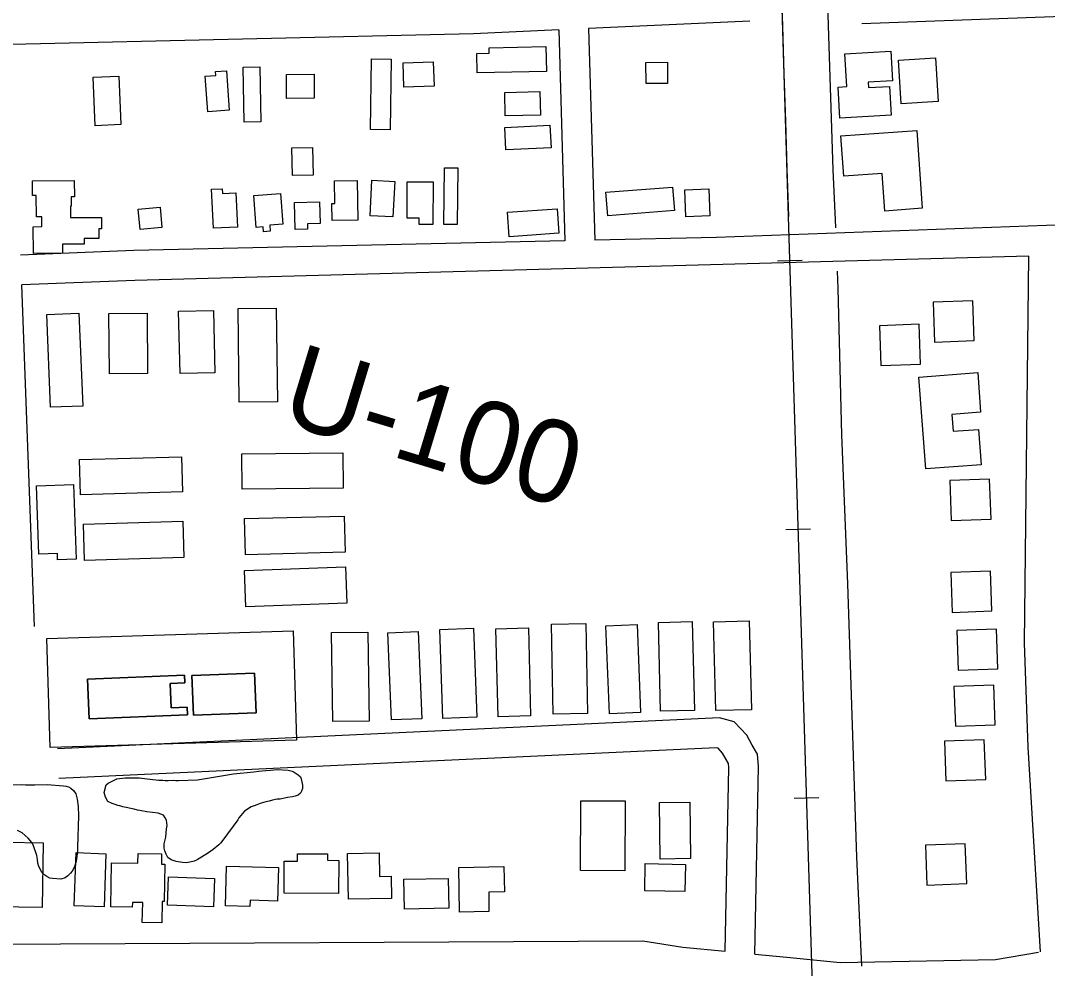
# Model space of a CAD drawing. Extents: x 3297716 to 3335574, y 688621 to 713991.
# Drawn here: x 3325465 to 3326496, y 698103 to 699056 of the extents above; entities that cross this region are included whole.
import ezdxf

# ---------------------------------------------------------------- set-up
doc = ezdxf.new("R2010")
doc.units = 0
for name, color, linetype in [('V-BLDG-OTLN', 7, 'Continuous'), ('V-RAIL-TRAK', 7, 'Continuous'), ('V-RIVR-RANG-IDEN', 7, 'Continuous'), ('V-ROAD-CNTR', 7, 'Continuous'), ('V-SITE-VEGE', 7, 'Continuous'), ('V-TOPO-SHOR', 7, 'Continuous')]:
    doc.layers.add(name, color=color, linetype=linetype)

msp = doc.modelspace()

# ---------------------------------------------------------------- linework, layer by layer
at = {"layer": 'V-BLDG-OTLN'}
for points in [[(3325935.3, 699028.1), (3325992.1, 699029.3), (3325992.7, 699004.4), (3325923.3, 699002.9), (3325922.9, 699022.5), (3325935.4, 699022.7)], [(3326339, 698960.4), (3326287.6, 698957.3), (3326285.7, 698988.7), (3326294.4, 698989.3), (3326292.4, 699022.1), (3326338.6, 699024.9), (3326340.4, 698995), (3326315.9, 698993.5), (3326316.2, 698988.2), (3326337.2, 698989.4)], [(3326386.3, 698974.1), (3326349.2, 698971.7), (3326346.4, 699015.9), (3326383.5, 699018.2)], [(3325705, 699009), (3325705.9, 698953.8), (3325689.1, 698953.5), (3325688.2, 699008.8)], [(3325836.7, 699016.8), (3325835.9, 698945.8), (3325816.2, 698946), (3325817, 699017)], [(3325879.9, 698989.7), (3325849.7, 698988.7), (3325848.8, 699013.1), (3325879.1, 699014.1)], [(3326092.7, 699013.5), (3326114.3, 699013.7), (3326114.5, 698992.4), (3326093, 698992.2)], [(3325539.7, 698949.8), (3325537.5, 698998.7), (3325563.2, 698999.8), (3325565.4, 698951)], [(3325671.3, 699005.1), (3325674.3, 698965.4), (3325652.8, 698963.8), (3325650, 698999.5), (3325660.7, 699000.3), (3325660.4, 699004.3)], [(3325731.6, 699001.5), (3325759.5, 699001.7), (3325759.6, 698977.4), (3325731.8, 698977.2)], [(3325950.9, 698983.4), (3325986.1, 698984.4), (3325986.8, 698960.6), (3325951.5, 698959.7)], [(3325950.9, 698948.2), (3325996.3, 698950.4), (3325997.4, 698927.8), (3325952, 698925.5)], [(3326330.1, 698901.9), (3326291.5, 698899.1), (3326288.6, 698939.7), (3326364.7, 698945.2), (3326370.3, 698866.9), (3326332.8, 698864.2)], [(3325757.7, 698928.1), (3325758.4, 698900.2), (3325737.9, 698899.8), (3325737.2, 698927.6)], [(3325903.7, 698907.5), (3325903.1, 698850.7), (3325889.8, 698850.8), (3325890.5, 698907.6)], [(3325506.8, 698821.7), (3325477.5, 698821.4), (3325477.3, 698848.4), (3325486, 698848.5), (3325485.9, 698858.5), (3325480.5, 698858.5), (3325480.3, 698879.9), (3325476.7, 698879.9), (3325476.6, 698894.5), (3325518.6, 698894.8), (3325518.7, 698878.4), (3325515.5, 698878.4), (3325515.6, 698869.2), (3325514.7, 698869.2), (3325514.7, 698857.6), (3325545.8, 698857.8), (3325545.8, 698846.2), (3325543.1, 698846.2), (3325543.2, 698836.6), (3325528.6, 698836.5), (3325528.6, 698831), (3325506.7, 698830.8)], [(3325802.8, 698894.8), (3325803.3, 698855), (3325777.5, 698854.7), (3325777.2, 698871.7), (3325780.1, 698871.7), (3325779.9, 698894.6)], [(3325840.4, 698894), (3325838.6, 698858.2), (3325815.6, 698859.4), (3325817.3, 698895.1)], [(3325878.9, 698893.5), (3325878.8, 698850.5), (3325865.1, 698850.5), (3325865.1, 698857), (3325852.8, 698857), (3325852.9, 698893.5)], [(3325682.5, 698848.1), (3325658.3, 698847), (3325656.5, 698886.1), (3325667, 698886.5), (3325667.3, 698881.7), (3325680.9, 698882.3)], [(3326121.3, 698864.8), (3326054.4, 698859.5), (3326052.6, 698883), (3326119.5, 698888.2)], [(3326155.9, 698886.4), (3326157, 698859.3), (3326132.8, 698858.4), (3326131.7, 698885.4)], [(3325728.1, 698851.1), (3325714.9, 698850.1), (3325715.3, 698844), (3325708.7, 698843.4), (3325708.3, 698848.2), (3325701.4, 698847.7), (3325699, 698879.7), (3325725.8, 698881.7)], [(3325739.8, 698872.7), (3325765, 698873.3), (3325765.5, 698851.6), (3325752.8, 698851.2), (3325752.9, 698845.9), (3325740.5, 698845.6)], [(3325582.7, 698866.1), (3325604.7, 698868.1), (3325606.5, 698847.7), (3325584.6, 698845.7)], [(3325953.7, 698862.9), (3326003.6, 698866.5), (3326005.4, 698841.9), (3325955.4, 698838.3)], [(3326422.5, 698734), (3326421.1, 698774), (3326381.1, 698772.6), (3326382.5, 698732.6)], [(3325523.2, 698761.5), (3325527.1, 698668.3), (3325494.8, 698667), (3325490.9, 698760.1)], [(3325591.7, 698761.5), (3325592.2, 698700.8), (3325553.8, 698700.5), (3325553.4, 698761.2)], [(3325658.4, 698764.3), (3325659.8, 698701.7), (3325624.8, 698700.9), (3325623.4, 698763.5)], [(3325721.4, 698766.6), (3325722.6, 698672.5), (3325684.2, 698672), (3325683.1, 698766.1)], [(3326368.5, 698710.4), (3326367.1, 698750.4), (3326327.2, 698749), (3326328.6, 698709)], [(3326373.7, 698605.1), (3326366.9, 698697.4), (3326426, 698701.8), (3326428.9, 698662), (3326400.1, 698659.8), (3326401.3, 698642.9), (3326426.7, 698644.8), (3326429.3, 698609.2)], [(3325523.8, 698614.4), (3325626.1, 698617.4), (3325627.2, 698582.1), (3325524.9, 698579.1)], [(3325686.9, 698620.1), (3325788.3, 698621.3), (3325788.7, 698585.8), (3325687.3, 698584.6)], [(3326439.3, 698554.7), (3326437.9, 698594.7), (3326397.9, 698593.3), (3326399.4, 698553.3)], [(3325482.9, 698519.5), (3325480.6, 698588), (3325517.9, 698589.3), (3325520.4, 698514.5), (3325501.8, 698513.9), (3325501.6, 698520.2)], [(3325689.6, 698555.3), (3325789.6, 698557.8), (3325790.6, 698521.4), (3325690.5, 698518.8)], [(3325527.9, 698549.5), (3325627.5, 698552.6), (3325628.6, 698516), (3325529, 698513)], [(3325689.5, 698503.2), (3325790.9, 698506.7), (3325792.2, 698470.2), (3325690.8, 698466.7)], [(3326440.3, 698462.4), (3326438.8, 698502.3), (3326398.9, 698500.9), (3326400.3, 698461)], [(3326139.2, 698451.8), (3326141.5, 698362.4), (3326107.4, 698361.6), (3326105.2, 698450.9)], [(3326196.5, 698452.5), (3326198.8, 698363.2), (3326162.8, 698362.3), (3326160.6, 698451.6)], [(3325490.9, 698434.8), (3325738.3, 698442.4), (3325741.6, 698332.6), (3325494.2, 698325.1)], [(3325778.1, 698351.3), (3325776.8, 698440.7), (3325813.3, 698441.2), (3325814.6, 698351.8)], [(3325837.2, 698352.9), (3325833.6, 698440.5), (3325864, 698441.7), (3325867.6, 698354.2)], [(3325919.7, 698445), (3325922.9, 698355.7), (3325888.8, 698354.5), (3325885.7, 698443.8)], [(3325974.7, 698445.3), (3325976.9, 698356.9), (3325944.3, 698356.1), (3325942, 698444.5)], [(3326032.5, 698449.7), (3326034.2, 698359.5), (3325999.7, 698358.8), (3325998, 698449.1)], [(3326083.8, 698448.7), (3326087.4, 698360.3), (3326056.2, 698359), (3326052.6, 698447.5)], [(3326446.3, 698404.3), (3326444.9, 698444.2), (3326404.9, 698442.8), (3326406.3, 698402.9)], [(3325636.7, 698397.6), (3325699.7, 698400), (3325701.2, 698360), (3325638.2, 698357.6)], [(3325636.7, 698397.6), (3325638.2, 698357.6), (3325701.2, 698360), (3325699.7, 698400)], [(3325532, 698393.9), (3325629.3, 698397.9), (3325629.6, 698390.2), (3325614.9, 698389.6), (3325615.9, 698365.2), (3325632.1, 698365.9), (3325632.4, 698358.2), (3325533.6, 698354.2)], [(3325532, 698393.9), (3325533.6, 698354.2), (3325632.4, 698358.2), (3325632.1, 698365.9), (3325615.9, 698365.2), (3325614.9, 698389.6), (3325629.6, 698390.2), (3325629.3, 698397.9)], [(3326443.5, 698348), (3326442.1, 698388), (3326402.1, 698386.5), (3326403.5, 698346.6)], [(3326434.1, 698293.1), (3326432.6, 698333.1), (3326392.7, 698331.6), (3326394.1, 698291.7)], [(3326071.8, 698271.6), (3326071.4, 698201.5), (3326027.1, 698201.7), (3326027.4, 698271.8)], [(3326136.8, 698270.4), (3326137.5, 698213.6), (3326107, 698213.2), (3326106.2, 698270)], [(3325487.3, 698229.5), (3325486.4, 698164.6), (3325439.1, 698165.3), (3325439.5, 698195.8), (3325449.6, 698195.7), (3325450.1, 698230)], [(3326414.9, 698188.5), (3326413.5, 698228.5), (3326373.5, 698227.1), (3326375, 698187.1)], [(3325550.4, 698218.5), (3325548.5, 698165.1), (3325518.6, 698166.1), (3325520.5, 698219.6)], [(3325609.4, 698208), (3325608.8, 698170.5), (3325607, 698170.5), (3325606.6, 698149), (3325586.9, 698149.3), (3325587.3, 698169.4), (3325576.9, 698169.6), (3325576.8, 698164.8), (3325555.3, 698165.1), (3325556.1, 698209.4), (3325582.5, 698209), (3325582.7, 698218.8), (3325606.2, 698218.4), (3325606.1, 698208)], [(3325742.8, 698218.5), (3325772.9, 698218.3), (3325772.9, 698211.9), (3325784.4, 698211.8), (3325784.1, 698178.5), (3325729.3, 698178.9), (3325729.5, 698211.2), (3325742.7, 698211.1)], [(3325793.1, 698218.7), (3325824.7, 698219.3), (3325825.1, 698195.8), (3325836.7, 698196), (3325837.2, 698173.6), (3325793.9, 698172.8)], [(3325671.6, 698206.1), (3325723.7, 698204.7), (3325722.7, 698171), (3325695.1, 698171.8), (3325694.9, 698165.5), (3325670.5, 698166.2)], [(3325904.7, 698204.7), (3325950.1, 698205.6), (3325950.6, 698180.1), (3325934.8, 698179.8), (3325935.1, 698160.4), (3325905.6, 698159.9)], [(3326092.1, 698208.6), (3326132.4, 698207.7), (3326131.8, 698180.5), (3326091.5, 698181.4)], [(3325613.2, 698195.2), (3325659.3, 698193.7), (3325658.4, 698165.2), (3325612.3, 698166.7)], [(3325849.6, 698192.9), (3325894.1, 698193.8), (3325894.7, 698163.7), (3325850.2, 698162.8)]]:
    msp.add_lwpolyline(points, close=True, dxfattribs=at)
at = {"layer": 'V-RAIL-TRAK'}
for points in [[(3326310.1, 696520.6), (3326277, 697540.2), (3326277, 697540.2), (3326235.8, 698858.8), (3326235.8, 698858.8), (3326142.9, 701914.3), (3326142.9, 701914.3), (3326092.1, 703411.3), (3326038.6, 704709.6), (3326038.6, 704709.6), (3326027.4, 705172.4)], [(3326277, 697540.2), (3326235.8, 698858.8)], [(3326224.7, 698814.1), (3326249.7, 698814.9)], [(3326233.1, 698544.2), (3326258.1, 698545)], [(3326241.5, 698274.3), (3326266.5, 698275.1)]]:
    msp.add_lwpolyline(points, dxfattribs=at)
msp.add_arc((4187450.1, 726565.5), 861659.8, 181.6393943, 181.8426665, dxfattribs=at)
at = {"layer": 'V-ROAD-CNTR'}
for points in [[(3327330.6, 699099.8), (3327012.3, 699080.8), (3326731.3, 699067.5), (3326309.6, 699052.2)], [(3326197.1, 699055), (3326035.2, 699047.5)], [(3326005.2, 699046.1), (3325919.4, 699042.1), (3325455.4, 699031.5)], [(3326005.2, 699046.1), (3326011.4, 698834.1)], [(3326035.2, 699047.5), (3326041.4, 698834.8)], [(3327338.3, 698873.6), (3326863.4, 698863), (3326163.5, 698837.5), (3326041.4, 698834.8)], [(3326011.4, 698834.1), (3325578.5, 698824.5), (3325464.6, 698820)], [(3326477.4, 698818.9), (3325579.4, 698794.5), (3325465.8, 698790)], [(3326489, 698120.1), (3326476.5, 698325.6), (3326473, 698430.3), (3326477.4, 698818.9)], [(3325465.7, 698790), (3325478.2, 698446.9)], [(3326202.2, 698117.7), (3326205.9, 698306.2), (3326204.7, 698318.4), (3326199.5, 698327.7), (3326194.1, 698337.5), (3326181.4, 698351), (3326166.7, 698355.2), (3325501.6, 698324)], [(3326172.2, 698120.6), (3326175.9, 698305.1), (3326175.5, 698309.3), (3326173.3, 698313.1), (3326169.7, 698319.7), (3326165.2, 698324.5), (3326163.2, 698325), (3325503, 698294)], [(3324800, 698127.6), (3325439.5, 698127.6), (3326089.5, 698131.1), (3326129.9, 698124.8), (3326172.2, 698120.6)], [(3326202.2, 698117.7), (3326234.3, 698114.5), (3326287.9, 698109.2), (3326443.8, 698112.2), (3326487.1, 698119.7)]]:
    msp.add_lwpolyline(points, dxfattribs=at)
at = {"layer": 'V-SITE-VEGE'}
msp.add_lwpolyline([(3325642.2, 698292.8), (3325678.6, 698298.7), (3325698.9, 698300.7), (3325703.8, 698301.5), (3325710.8, 698302), (3325715.7, 698302.6), (3325722.5, 698303.1), (3325733.4, 698302.5), (3325737.5, 698301.5), (3325739.5, 698300.6), (3325743.6, 698297.9), (3325745.8, 698295.7), (3325746.5, 698293.6), (3325747.8, 698287.3), (3325747.8, 698284.1), (3325746.9, 698281.4), (3325745.9, 698279.3), (3325743.5, 698277.5), (3325740.4, 698276.5), (3325737.9, 698275.6), (3325732.8, 698275), (3325725.3, 698273.5), (3325722.2, 698273.3), (3325717.8, 698272.3), (3325714.2, 698271.3), (3325711.1, 698270.8), (3325706.2, 698269.3), (3325699.2, 698266.8), (3325696.3, 698265.6), (3325689.7, 698261.4), (3325684, 698254.6), (3325682.8, 698252.6), (3325667.9, 698232.1), (3325665.3, 698229.2), (3325663.6, 698227.5), (3325658, 698222.8), (3325653.5, 698219.4), (3325641.9, 698212.3), (3325639, 698211.1), (3325631.7, 698209.5), (3325627.3, 698209.8), (3325620.8, 698210.7), (3325615.9, 698212.3), (3325612.7, 698214.7), (3325610.8, 698218.1), (3325609.5, 698221.5), (3325608.8, 698224.2), (3325608.8, 698228.3), (3325610.4, 698235.1), (3325611.3, 698243.6), (3325611.8, 698247), (3325611.3, 698252.3), (3325610, 698254.7), (3325608.1, 698257.4), (3325602.7, 698259.3), (3325591.3, 698260.7), (3325584.5, 698262.1), (3325582.1, 698262.3), (3325578.7, 698263.2), (3325567.5, 698265.6), (3325564.3, 698266.5), (3325562.4, 698267), (3325559.7, 698268), (3325556.6, 698268.9), (3325552.4, 698271.1), (3325550, 698275.4), (3325548.7, 698280), (3325550.6, 698287.8), (3325552.5, 698289.3), (3325554.7, 698290.5), (3325557.8, 698292.2), (3325561.2, 698293.7), (3325569.7, 698294.7), (3325578.9, 698294.8), (3325583.8, 698294.6), (3325589.1, 698294.1), (3325603.2, 698292.5), (3325607.6, 698292.3), (3325609.8, 698292.1), (3325612.9, 698292.1), (3325617.8, 698292.4), (3325620.7, 698292.2), (3325623.1, 698292.2)], close=True, dxfattribs=at)
for points in [[(3325456.2, 698287.6), (3325465.7, 698287.9), (3325469.6, 698287.7), (3325479, 698287.8), (3325491.4, 698288.1), (3325507.7, 698286.7), (3325510.3, 698286.3), (3325512.8, 698285.6)], [(3325512.8, 698285.6), (3325515, 698284.4), (3325517.9, 698282), (3325520.1, 698278.6), (3325521.6, 698273.5), (3325522.6, 698265.8), (3325522.9, 698256.5), (3325521.7, 698225.2), (3325521.7, 698221.1), (3325521, 698215.8), (3325520.6, 698210.9), (3325518.7, 698205.3), (3325516.5, 698200.9), (3325514.9, 698199), (3325512.2, 698196.3), (3325509.3, 698194.3), (3325505.2, 698192.9), (3325496.7, 698193.5), (3325494, 698194), (3325490.9, 698195.7), (3325487.9, 698197.8), (3325485.5, 698200.5), (3325483, 698205.6), (3325482, 698208.9), (3325481.5, 698212.6), (3325480.8, 698216.7), (3325477.3, 698227.3), (3325476.1, 698229.8), (3325472.4, 698234.3), (3325466.1, 698239.4), (3325461.4, 698241.8)]]:
    msp.add_lwpolyline(points, dxfattribs=at)
at = {"layer": 'V-TOPO-SHOR'}
for points in [[(3326261.8, 699530.2), (3326262.1, 699521.4), (3326267.3, 699372.1), (3326270.3, 699230.5), (3326275.9, 699050.5), (3326280.4, 698905.4), (3326283.2, 698848), (3326283.2, 698847.4)], [(3326284.9, 698803.8), (3326285.5, 698786.5), (3326289.2, 698639.5), (3326295.2, 698489.5), (3326300.3, 698337.2), (3326304.3, 698214.9), (3326309.4, 698105.4)]]:
    msp.add_lwpolyline(points, dxfattribs=at)

# ---------------------------------------------------------------- texts
at = {"layer": 'V-RIVR-RANG-IDEN'}
msp.add_text('U-100', height=83, rotation=343.0943, dxfattribs=at).set_placement((3325723, 698652.6))

doc.saveas('drawing.dxf')
